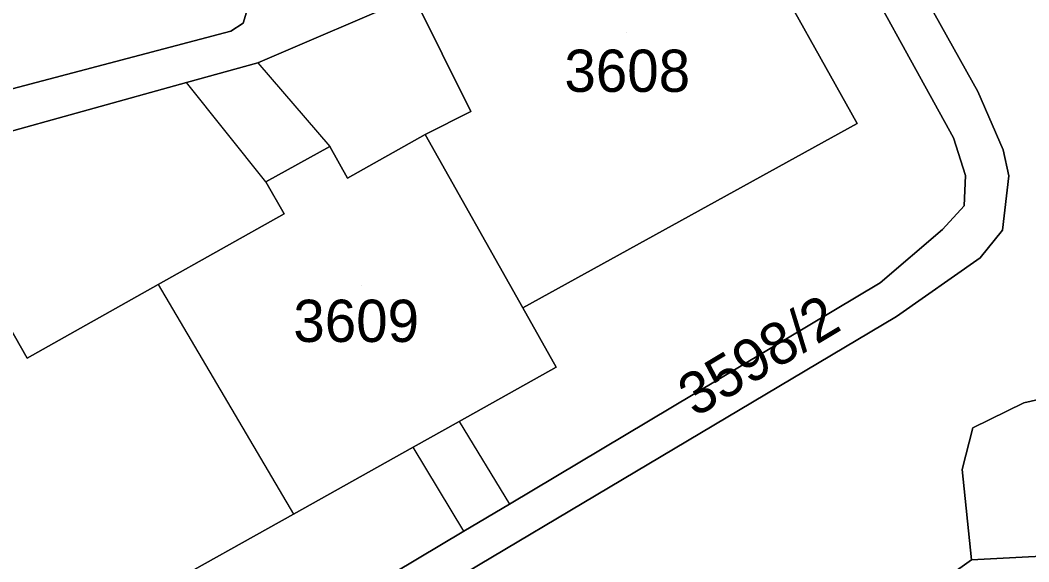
# Model space of a CAD drawing. Extents: x -262715 to -259381, y -1237238 to -1231182.
# Drawn here: x -261621.77 to -261574.04, y -1236094.55 to -1236068.9 of the extents above; entities that cross this region are included whole.
import ezdxf

# ---------------------------------------------------------------- set-up
doc = ezdxf.new("R2010")
doc.units = 0
for name, color, linetype in [('body_kn', 7, 'Continuous'), ('kladpar_druhypozemkov', 7, 'Continuous'), ('kladpar_hranice', 7, 'Continuous'), ('kladpar_parcelnecisla', 7, 'Continuous'), ('kladpar_plochy', 7, 'Continuous'), ('zappar_hrandruhpozemk', 7, 'Continuous')]:
    doc.layers.add(name, color=color, linetype=linetype)

msp = doc.modelspace()

# ---------------------------------------------------------------- linework, layer by layer
at = {"layer": 'body_kn'}
for p, q in [((-261611.21, -1236069.04), (-261611.21, -1236069.04)), ((-261611.8, -1236069.42), (-261611.8, -1236069.42)), ((-261610.52, -1236070.92), (-261610.52, -1236070.92)), ((-261610.52, -1236070.92), (-261610.52, -1236070.92)), ((-261613.9, -1236071.86), (-261613.9, -1236071.86)), ((-261576.45, -1236072.28), (-261576.45, -1236072.28)), ((-261600.44, -1236073.23), (-261600.44, -1236073.23)), ((-261582.17, -1236073.8), (-261582.17, -1236073.8)), ((-261602.6, -1236074.32), (-261602.6, -1236074.32)), ((-261602.6, -1236074.32), (-261602.6, -1236074.32)), ((-261577.61, -1236074.48), (-261577.61, -1236074.48)), ((-261607.12, -1236074.88), (-261607.12, -1236074.88)), ((-261575.25, -1236075.04), (-261575.25, -1236075.04)), ((-261610.14, -1236076.56), (-261610.14, -1236076.56)), ((-261610.14, -1236076.56), (-261610.14, -1236076.56)), ((-261606.28, -1236076.38), (-261606.28, -1236076.38)), ((-261577.04, -1236076.26), (-261577.04, -1236076.26)), ((-261574.98, -1236076.27), (-261574.98, -1236076.27)), ((-261609.28, -1236078.07), (-261609.28, -1236078.07)), ((-261577.1, -1236077.69), (-261577.1, -1236077.69)), ((-261578.13, -1236078.81), (-261578.13, -1236078.81)), ((-261575.28, -1236078.84), (-261575.28, -1236078.84)), ((-261576.34, -1236080.15), (-261576.34, -1236080.15)), ((-261615.24, -1236081.42), (-261615.24, -1236081.42)), ((-261615.24, -1236081.42), (-261615.24, -1236081.42)), ((-261581.08, -1236081.34), (-261581.08, -1236081.34)), ((-261597.99, -1236082.53), (-261597.99, -1236082.53)), ((-261580.3, -1236082.93), (-261580.3, -1236082.93)), ((-261621.44, -1236084.91), (-261621.44, -1236084.91)), ((-261596.41, -1236085.34), (-261596.41, -1236085.34)), ((-261574.27, -1236087.03), (-261574.27, -1236087.03)), ((-261601, -1236087.9), (-261601, -1236087.9)), ((-261601, -1236087.9), (-261601, -1236087.9)), ((-261576.69, -1236088.2), (-261576.69, -1236088.2)), ((-261603.17, -1236089.12), (-261603.17, -1236089.12)), ((-261577.2, -1236090.18), (-261577.2, -1236090.18)), ((-261598.62, -1236091.82), (-261598.62, -1236091.82)), ((-261608.83, -1236092.29), (-261608.83, -1236092.29)), ((-261600.77, -1236093.1), (-261600.77, -1236093.1)), ((-261600.77, -1236093.1), (-261600.77, -1236093.1)), ((-261576.75, -1236094.45), (-261576.75, -1236094.45))]:
    msp.add_line(p, q, dxfattribs=at)
at = {"layer": 'kladpar_druhypozemkov'}
for p, q in [((-261593.06, -1236069.5), (-261593.06, -1236069.5)), ((-261605.6, -1236081.45), (-261605.6, -1236081.45)), ((-261591.13, -1236089.27), (-261591.13, -1236089.27))]:
    msp.add_line(p, q, dxfattribs=at)
at = {"layer": 'kladpar_hranice'}
for points in [[(-261660.79, -1236082.28), (-261657.56, -1236081.47), (-261658.74, -1236077.09), (-261650.64, -1236074.94), (-261649.43, -1236079.35), (-261611.8, -1236069.42), (-261611.21, -1236069.04), (-261611.06, -1236068.53), (-261612.68, -1236065.74), (-261640.57, -1236015.16), (-261641.6, -1236013.13), (-261650.52, -1235996.67)], [(-261647.9, -1235998.2), (-261646.63, -1236000.41), (-261640.68, -1236011.22), (-261638.32, -1236015.22), (-261631.49, -1236027.51), (-261629.83, -1236030.97), (-261623.18, -1236043.17), (-261621.56, -1236046.17), (-261615.02, -1236058.24), (-261613.26, -1236061.42), (-261610.77, -1236066.07), (-261610.24, -1236066.68), (-261609.28, -1236067), (-261603.31, -1236063.61), (-261601.54, -1236066.77), (-261603.15, -1236067.76), (-261610.52, -1236070.92), (-261613.9, -1236071.86), (-261627.87, -1236075.74), (-261631.24, -1236076.67), (-261638.47, -1236078.68), (-261641.36, -1236079.48), (-261655.33, -1236083.36), (-261660.25, -1236084.77)], [(-261612.79, -1236100.28), (-261600.77, -1236093.1), (-261598.62, -1236091.82), (-261581.08, -1236081.34), (-261578.13, -1236078.81), (-261577.1, -1236077.69), (-261577.04, -1236076.26), (-261577.61, -1236074.48), (-261583.21, -1236064.29), (-261585.35, -1236060.49), (-261585.91, -1236059.3), (-261587.45, -1236058.64), (-261591.51, -1236060.91), (-261593.15, -1236057.85), (-261589.22, -1236055.63), (-261588.83, -1236053.92), (-261592.45, -1236048.18), (-261593.86, -1236044.88), (-261600.62, -1236033.25), (-261602.43, -1236029.8), (-261606.85, -1236022.21)], [(-261643.83, -1236131.3), (-261651.87, -1236117.13), (-261650.02, -1236118.71), (-261648.18, -1236119.58), (-261646.19, -1236119.98), (-261644.26, -1236119.99), (-261641.93, -1236119.39), (-261639.77, -1236118.33), (-261614.29, -1236103.16), (-261580.3, -1236082.93), (-261576.34, -1236080.15), (-261575.28, -1236078.84), (-261574.98, -1236076.27), (-261575.25, -1236075.04), (-261576.45, -1236072.28), (-261600.64, -1236028.98), (-261603.25, -1236024.32)], [(-261603.25, -1236024.32), (-261600.64, -1236028.98), (-261576.45, -1236072.28), (-261575.25, -1236075.04), (-261574.98, -1236076.27), (-261575.28, -1236078.84), (-261576.34, -1236080.15), (-261580.3, -1236082.93), (-261614.29, -1236103.16)], [(-261660.5, -1236026.2), (-261637.19, -1236068.77), (-261622.18, -1236062.34), (-261611.06, -1236068.53), (-261611.21, -1236069.04), (-261611.8, -1236069.42), (-261649.43, -1236079.35), (-261650.64, -1236074.94), (-261658.74, -1236077.09), (-261657.56, -1236081.47), (-261660.79, -1236082.28), (-261665.52, -1236083.61), (-261670.57, -1236062.39), (-261664.06, -1236058.99), (-261665.52, -1236056.54), (-261670.41, -1236058.93), (-261668.24, -1236055.62), (-261664.95, -1236053.14), (-261668.09, -1236046.76), (-261662.24, -1236030.9), (-261660.5, -1236026.2)], [(-261593.48, -1236057.24), (-261593.15, -1236057.85), (-261591.51, -1236060.91), (-261589.72, -1236064.25), (-261590.67, -1236064.76), (-261589.52, -1236066.75), (-261586.91, -1236065.29), (-261582.17, -1236073.8), (-261597.99, -1236082.53), (-261602.6, -1236074.32), (-261600.44, -1236073.23), (-261603.15, -1236067.76), (-261601.54, -1236066.77), (-261603.31, -1236063.61), (-261603.6, -1236063.1), (-261602.75, -1236062.64), (-261593.48, -1236057.24)], [(-261591.51, -1236060.91), (-261587.45, -1236058.64), (-261585.91, -1236059.3), (-261585.35, -1236060.49), (-261583.21, -1236064.29), (-261577.61, -1236074.48), (-261577.04, -1236076.26), (-261577.1, -1236077.69), (-261578.13, -1236078.81), (-261581.08, -1236081.34), (-261598.62, -1236091.82), (-261600.77, -1236093.1), (-261612.79, -1236100.28)], [(-261615.44, -1236095.98), (-261608.83, -1236092.29), (-261603.17, -1236089.12), (-261601, -1236087.9), (-261596.41, -1236085.34), (-261597.99, -1236082.53), (-261582.17, -1236073.8), (-261586.91, -1236065.29), (-261589.52, -1236066.75), (-261590.67, -1236064.76), (-261589.72, -1236064.25), (-261591.51, -1236060.91)], [(-261627.87, -1236075.74), (-261613.9, -1236071.86), (-261610.52, -1236070.92), (-261603.15, -1236067.76), (-261600.44, -1236073.23), (-261602.6, -1236074.32), (-261606.28, -1236076.38), (-261607.12, -1236074.88), (-261610.14, -1236076.56), (-261609.28, -1236078.07), (-261615.24, -1236081.42), (-261621.44, -1236084.91), (-261622.3, -1236083.38)], [(-261602.6, -1236074.32), (-261597.99, -1236082.53), (-261596.41, -1236085.34), (-261601, -1236087.9), (-261603.17, -1236089.12), (-261608.83, -1236092.29), (-261615.44, -1236095.98), (-261617.45, -1236097.11), (-261621.98, -1236099.64), (-261625.42, -1236093.29), (-261628.33, -1236088.72), (-261624.45, -1236086.61), (-261625.32, -1236085.07), (-261622.3, -1236083.38), (-261621.44, -1236084.91), (-261615.24, -1236081.42), (-261609.28, -1236078.07), (-261610.14, -1236076.56), (-261607.12, -1236074.88), (-261606.28, -1236076.38), (-261602.6, -1236074.32)], [(-261572.54, -1236086.62), (-261574.27, -1236087.03), (-261576.69, -1236088.2), (-261577.2, -1236090.18), (-261576.75, -1236094.45), (-261581.52, -1236097.85)], [(-261571.04, -1236094.15), (-261576.75, -1236094.45), (-261577.2, -1236090.18), (-261576.69, -1236088.2), (-261574.27, -1236087.03), (-261572.54, -1236086.62)], [(-261571.04, -1236094.15), (-261553.1, -1236125.55), (-261566.23, -1236132.28), (-261583.96, -1236101.1), (-261581.52, -1236097.85), (-261576.75, -1236094.45), (-261571.04, -1236094.15)]]:
    msp.add_lwpolyline(points, dxfattribs=at)
at = {"layer": 'kladpar_plochy'}
for points in [[(-261660.79, -1236082.28), (-261657.56, -1236081.47), (-261658.74, -1236077.09), (-261650.64, -1236074.94), (-261649.43, -1236079.35), (-261611.8, -1236069.42), (-261611.21, -1236069.04), (-261611.06, -1236068.53), (-261612.68, -1236065.74), (-261640.57, -1236015.16)], [(-261638.32, -1236015.22), (-261631.49, -1236027.51), (-261629.83, -1236030.97), (-261623.18, -1236043.17), (-261621.56, -1236046.17), (-261615.02, -1236058.24), (-261613.26, -1236061.42), (-261610.77, -1236066.07), (-261610.24, -1236066.68), (-261609.28, -1236067), (-261603.31, -1236063.61), (-261601.54, -1236066.77), (-261603.15, -1236067.76), (-261610.52, -1236070.92), (-261613.9, -1236071.86), (-261627.87, -1236075.74), (-261631.24, -1236076.67), (-261638.47, -1236078.68), (-261641.36, -1236079.48), (-261655.33, -1236083.36), (-261660.25, -1236084.77)], [(-261612.79, -1236100.28), (-261600.77, -1236093.1), (-261598.62, -1236091.82), (-261581.08, -1236081.34), (-261578.13, -1236078.81), (-261577.1, -1236077.69), (-261577.04, -1236076.26), (-261577.61, -1236074.48), (-261583.21, -1236064.29), (-261585.35, -1236060.49), (-261585.91, -1236059.3), (-261587.45, -1236058.64), (-261591.51, -1236060.91), (-261593.15, -1236057.85), (-261589.22, -1236055.63), (-261588.83, -1236053.92), (-261592.45, -1236048.18), (-261593.86, -1236044.88), (-261600.62, -1236033.25), (-261602.43, -1236029.8), (-261606.85, -1236022.21)], [(-261603.25, -1236024.32), (-261600.64, -1236028.98), (-261576.45, -1236072.28), (-261575.25, -1236075.04), (-261574.98, -1236076.27), (-261575.28, -1236078.84), (-261576.34, -1236080.15), (-261580.3, -1236082.93), (-261614.29, -1236103.16)], [(-261614.29, -1236103.16), (-261580.3, -1236082.93), (-261576.34, -1236080.15), (-261575.28, -1236078.84), (-261574.98, -1236076.27), (-261575.25, -1236075.04), (-261576.45, -1236072.28), (-261600.64, -1236028.98)], [(-261615.44, -1236095.98), (-261608.83, -1236092.29), (-261603.17, -1236089.12), (-261601, -1236087.9), (-261596.41, -1236085.34), (-261597.99, -1236082.53), (-261582.17, -1236073.8), (-261586.91, -1236065.29), (-261589.52, -1236066.75), (-261590.67, -1236064.76), (-261589.72, -1236064.25), (-261591.51, -1236060.91), (-261587.45, -1236058.64), (-261585.91, -1236059.3), (-261585.35, -1236060.49), (-261583.21, -1236064.29), (-261577.61, -1236074.48), (-261577.04, -1236076.26), (-261577.1, -1236077.69), (-261578.13, -1236078.81), (-261581.08, -1236081.34), (-261598.62, -1236091.82), (-261600.77, -1236093.1), (-261612.79, -1236100.28)], [(-261627.87, -1236075.74), (-261613.9, -1236071.86), (-261610.52, -1236070.92), (-261603.15, -1236067.76), (-261600.44, -1236073.23), (-261602.6, -1236074.32), (-261606.28, -1236076.38), (-261607.12, -1236074.88), (-261610.14, -1236076.56), (-261609.28, -1236078.07), (-261615.24, -1236081.42), (-261621.44, -1236084.91), (-261622.3, -1236083.38)], [(-261572.54, -1236086.62), (-261574.27, -1236087.03), (-261576.69, -1236088.2), (-261577.2, -1236090.18), (-261576.75, -1236094.45), (-261581.52, -1236097.85)], [(-261571.04, -1236094.15), (-261576.75, -1236094.45), (-261577.2, -1236090.18), (-261576.69, -1236088.2), (-261574.27, -1236087.03), (-261572.54, -1236086.62)]]:
    msp.add_lwpolyline(points, dxfattribs=at)
for points in [[(-261660.5, -1236026.2), (-261637.19, -1236068.77), (-261622.18, -1236062.34), (-261611.06, -1236068.53), (-261611.21, -1236069.04), (-261611.8, -1236069.42), (-261649.43, -1236079.35), (-261650.64, -1236074.94), (-261658.74, -1236077.09), (-261657.56, -1236081.47), (-261660.79, -1236082.28), (-261665.52, -1236083.61), (-261670.57, -1236062.39), (-261664.06, -1236058.99), (-261665.52, -1236056.54), (-261670.41, -1236058.93), (-261668.24, -1236055.62), (-261664.95, -1236053.14), (-261668.09, -1236046.76), (-261662.24, -1236030.9)], [(-261593.48, -1236057.24), (-261593.15, -1236057.85), (-261591.51, -1236060.91), (-261589.72, -1236064.25), (-261590.67, -1236064.76), (-261589.52, -1236066.75), (-261586.91, -1236065.29), (-261582.17, -1236073.8), (-261597.99, -1236082.53), (-261602.6, -1236074.32), (-261600.44, -1236073.23), (-261603.15, -1236067.76), (-261601.54, -1236066.77), (-261603.31, -1236063.61), (-261603.6, -1236063.1), (-261602.75, -1236062.64)], [(-261602.6, -1236074.32), (-261597.99, -1236082.53), (-261596.41, -1236085.34), (-261601, -1236087.9), (-261603.17, -1236089.12), (-261608.83, -1236092.29), (-261615.44, -1236095.98), (-261617.45, -1236097.11), (-261621.98, -1236099.64), (-261625.42, -1236093.29), (-261628.33, -1236088.72), (-261624.45, -1236086.61), (-261625.32, -1236085.07), (-261622.3, -1236083.38), (-261621.44, -1236084.91), (-261615.24, -1236081.42), (-261609.28, -1236078.07), (-261610.14, -1236076.56), (-261607.12, -1236074.88), (-261606.28, -1236076.38)], [(-261571.04, -1236094.15), (-261553.1, -1236125.55), (-261566.23, -1236132.28), (-261583.96, -1236101.1), (-261581.52, -1236097.85), (-261576.75, -1236094.45)]]:
    msp.add_lwpolyline(points, close=True, dxfattribs=at)
at = {"layer": 'zappar_hrandruhpozemk'}
for p, q in [((-261610.52, -1236070.92), (-261607.12, -1236074.88)), ((-261610.14, -1236076.56), (-261613.9, -1236071.86)), ((-261615.24, -1236081.42), (-261608.83, -1236092.29)), ((-261601, -1236087.9), (-261598.62, -1236091.82)), ((-261600.77, -1236093.1), (-261603.17, -1236089.12))]:
    msp.add_line(p, q, dxfattribs=at)

# ---------------------------------------------------------------- texts
at = {"layer": 'kladpar_parcelnecisla'}
for s, p in [('3608', (-261596.017, -1236072.3)), ('3609', (-261608.844, -1236084.14))]:
    msp.add_text(s, height=2, dxfattribs=at).set_placement(p)
msp.add_text('3598/2', height=2, rotation=31, dxfattribs=at).set_placement((-261589.828, -1236087.737))

doc.saveas('drawing.dxf')
